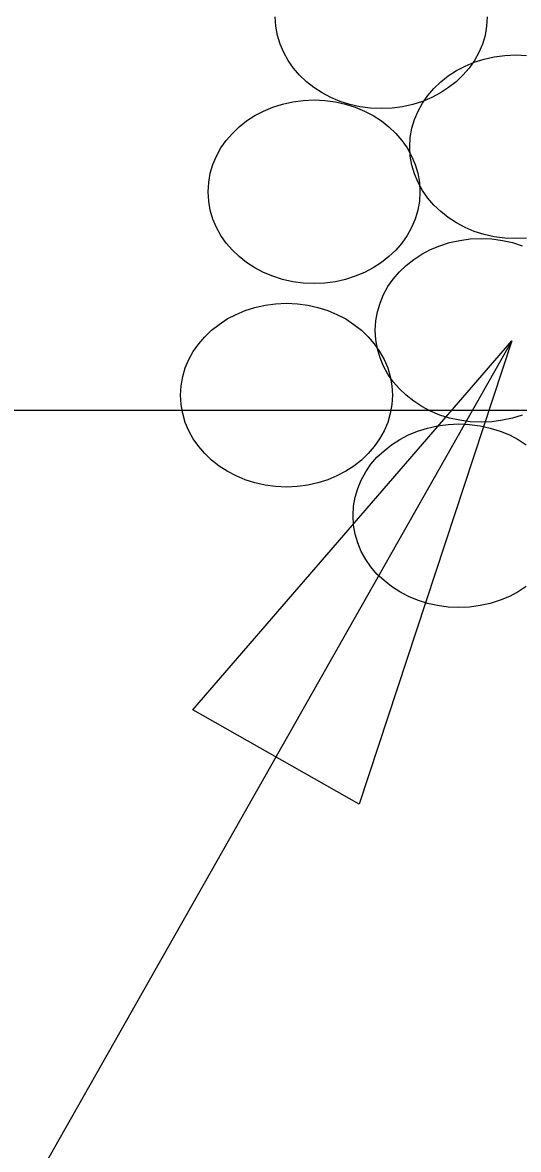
# Model space of a CAD drawing. Extents: x 1578769 to 1579225, y 724002 to 724828.
# Drawn here: x 1578856.303 to 1578856.926, y 724541.048 to 724542.463 of the extents above; entities that cross this region are included whole.
import ezdxf

# ---------------------------------------------------------------- set-up
doc = ezdxf.new("R2010")
doc.units = 0
for name, color, linetype in [('1', 7, 'Continuous'), ('Old_Level_1', 7, 'Continuous'), ('Old_Level_41', 7, 'Continuous')]:
    doc.layers.add(name, color=color, linetype=linetype)

msp = doc.modelspace()

# ---------------------------------------------------------------- linework, layer by layer
at = {"layer": '1'}
msp.add_lwpolyline([(1578856.9173, 724542.063), (1578854.7015, 724538.1544), (1578854.0163, 724538.1544)], dxfattribs=at)
msp.add_lwpolyline([(1578856.517, 724541.6002), (1578856.9173, 724542.063), (1578856.7258, 724541.4818)], close=True, dxfattribs=at)
at = {"layer": 'Old_Level_1'}
for points in [[(1578856.8863, 724542.4698), (1578856.8857, 724542.458), (1578856.8837, 724542.4466), (1578856.8804, 724542.4357), (1578856.8758, 724542.4249), (1578856.8704, 724542.4149), (1578856.8636, 724542.4055), (1578856.8559, 724542.3965), (1578856.8474, 724542.3884), (1578856.838, 724542.381), (1578856.8277, 724542.3744), (1578856.8168, 724542.3685), (1578856.8052, 724542.3637), (1578856.7929, 724542.3598), (1578856.7802, 724542.3569), (1578856.7671, 724542.3551), (1578856.7533, 724542.3547), (1578856.7398, 724542.3551), (1578856.7266, 724542.3569), (1578856.7139, 724542.3598), (1578856.7017, 724542.3637), (1578856.6901, 724542.3685), (1578856.6792, 724542.3744), (1578856.6689, 724542.381), (1578856.6595, 724542.3884), (1578856.651, 724542.3965), (1578856.6433, 724542.4055), (1578856.6365, 724542.4149), (1578856.631, 724542.4249), (1578856.6265, 724542.4357), (1578856.6232, 724542.4466), (1578856.6212, 724542.458), (1578856.6205, 724542.4698)], [(1578856.7891, 724542.3067), (1578856.7897, 724542.3185), (1578856.7917, 724542.3299), (1578856.795, 724542.341), (1578856.7996, 724542.3515), (1578856.805, 724542.3616), (1578856.8118, 724542.3712), (1578856.8195, 724542.38), (1578856.828, 724542.3883), (1578856.8374, 724542.3957), (1578856.8477, 724542.4023), (1578856.8586, 724542.408), (1578856.8702, 724542.413), (1578856.8825, 724542.4167), (1578856.8952, 724542.4196), (1578856.9083, 724542.4213), (1578856.9221, 724542.422), (1578856.9356, 724542.4213)], [(1578856.5362, 724542.2503), (1578856.5369, 724542.2621), (1578856.5388, 724542.2734), (1578856.5421, 724542.2846), (1578856.5467, 724542.2951), (1578856.5522, 724542.3052), (1578856.5589, 724542.3148), (1578856.5666, 724542.3235), (1578856.5751, 724542.3316), (1578856.5845, 724542.3391), (1578856.5948, 724542.3459), (1578856.6058, 724542.3515), (1578856.6173, 724542.3564), (1578856.6296, 724542.3603), (1578856.6423, 724542.3631), (1578856.6556, 724542.3649), (1578856.6692, 724542.3655), (1578856.6828, 724542.3649), (1578856.6959, 724542.3631), (1578856.7086, 724542.3603), (1578856.7208, 724542.3564), (1578856.7324, 724542.3515), (1578856.7433, 724542.3459), (1578856.7536, 724542.3391), (1578856.763, 724542.3316), (1578856.7716, 724542.3235), (1578856.7792, 724542.3148), (1578856.786, 724542.3052), (1578856.7915, 724542.2951), (1578856.7961, 724542.2846), (1578856.7994, 724542.2734), (1578856.8013, 724542.2621), (1578856.802, 724542.2503), (1578856.8013, 724542.2384), (1578856.7994, 724542.2271), (1578856.7961, 724542.2159), (1578856.7915, 724542.2054), (1578856.786, 724542.1954), (1578856.7792, 724542.1859), (1578856.7716, 724542.177), (1578856.763, 724542.1689), (1578856.7536, 724542.1615), (1578856.7433, 724542.1547), (1578856.7324, 724542.149), (1578856.7208, 724542.1442), (1578856.7086, 724542.1402), (1578856.6959, 724542.1374), (1578856.6828, 724542.1356), (1578856.6692, 724542.135), (1578856.6556, 724542.1356), (1578856.6423, 724542.1374), (1578856.6296, 724542.1402), (1578856.6173, 724542.1442), (1578856.6058, 724542.149), (1578856.5948, 724542.1547), (1578856.5845, 724542.1615), (1578856.5751, 724542.1689), (1578856.5666, 724542.177), (1578856.5589, 724542.1859), (1578856.5522, 724542.1954), (1578856.5467, 724542.2054), (1578856.5421, 724542.2159), (1578856.5388, 724542.2271), (1578856.5369, 724542.2384), (1578856.5362, 724542.2503), (1578856.5362, 724542.2503)], [(1578856.9356, 724542.1921), (1578856.9221, 724542.1916), (1578856.9083, 724542.1921), (1578856.8952, 724542.1938), (1578856.8825, 724542.1967), (1578856.8702, 724542.2006), (1578856.8586, 724542.2054), (1578856.8477, 724542.2113), (1578856.8374, 724542.2179), (1578856.828, 724542.2253), (1578856.8195, 724542.2334), (1578856.8118, 724542.2424), (1578856.805, 724542.2518), (1578856.7996, 724542.2619), (1578856.795, 724542.2726), (1578856.7917, 724542.2835), (1578856.7897, 724542.2949), (1578856.7891, 724542.3067), (1578856.7891, 724542.3067)], [(1578856.7457, 724542.0764), (1578856.7466, 724542.0882), (1578856.7486, 724542.0995), (1578856.7519, 724542.1105), (1578856.7562, 724542.1212), (1578856.7619, 724542.1313), (1578856.7685, 724542.1407), (1578856.7762, 724542.1496), (1578856.7847, 724542.1577), (1578856.7943, 724542.1652), (1578856.8044, 724542.172), (1578856.8153, 724542.1776), (1578856.8271, 724542.1825), (1578856.8392, 724542.1864), (1578856.8521, 724542.1892), (1578856.8652, 724542.191), (1578856.8788, 724542.1916), (1578856.8923, 724542.191), (1578856.9054, 724542.1892), (1578856.9183, 724542.1864), (1578856.9304, 724542.1825)], [(1578856.5016, 724541.995), (1578856.5023, 724542.0068), (1578856.5043, 724542.0182), (1578856.5075, 724542.0293), (1578856.5121, 724542.0398), (1578856.5176, 724542.0499), (1578856.5244, 724542.0593), (1578856.532, 724542.0683), (1578856.5406, 724542.0764), (1578856.55, 724542.0838), (1578856.5603, 724542.0906), (1578856.5712, 724542.0963), (1578856.5828, 724542.1011), (1578856.595, 724542.105), (1578856.6077, 724542.1079), (1578856.6209, 724542.1096), (1578856.6346, 724542.1103), (1578856.6482, 724542.1096), (1578856.6613, 724542.1079), (1578856.674, 724542.105), (1578856.6863, 724542.1011), (1578856.6979, 724542.0963), (1578856.7088, 724542.0906), (1578856.7191, 724542.0838), (1578856.7285, 724542.0764), (1578856.737, 724542.0683), (1578856.7447, 724542.0593), (1578856.7514, 724542.0499), (1578856.7569, 724542.0398), (1578856.7615, 724542.0293), (1578856.7648, 724542.0182), (1578856.7667, 724542.0068), (1578856.7674, 724541.995), (1578856.7667, 724541.9832), (1578856.7648, 724541.9718), (1578856.7615, 724541.9606), (1578856.7569, 724541.9501), (1578856.7514, 724541.9401), (1578856.7447, 724541.9305), (1578856.737, 724541.9217), (1578856.7285, 724541.9134), (1578856.7191, 724541.9059), (1578856.7088, 724541.8994), (1578856.6979, 724541.8937), (1578856.6863, 724541.8889), (1578856.674, 724541.8849), (1578856.6613, 724541.8821), (1578856.6482, 724541.8804), (1578856.6346, 724541.8797), (1578856.6209, 724541.8804), (1578856.6077, 724541.8821), (1578856.595, 724541.8849), (1578856.5828, 724541.8889), (1578856.5712, 724541.8937), (1578856.5603, 724541.8994), (1578856.55, 724541.9059), (1578856.5406, 724541.9134), (1578856.532, 724541.9217), (1578856.5244, 724541.9305), (1578856.5176, 724541.9401), (1578856.5121, 724541.9501), (1578856.5075, 724541.9606), (1578856.5043, 724541.9718), (1578856.5023, 724541.9832), (1578856.5016, 724541.995), (1578856.5016, 724541.995)], [(1578856.9304, 724541.97), (1578856.9183, 724541.9663), (1578856.9054, 724541.9635), (1578856.8923, 724541.9617), (1578856.8788, 724541.9611), (1578856.8652, 724541.9617), (1578856.8521, 724541.9635), (1578856.8392, 724541.9663), (1578856.8271, 724541.97), (1578856.8153, 724541.9751), (1578856.8044, 724541.9808), (1578856.7943, 724541.9873), (1578856.7847, 724541.9948), (1578856.7762, 724542.0031), (1578856.7685, 724542.0118), (1578856.7619, 724542.0214), (1578856.7562, 724542.0315), (1578856.7519, 724542.042), (1578856.7486, 724542.0532), (1578856.7466, 724542.0645), (1578856.7457, 724542.0764), (1578856.7457, 724542.0764)], [(1578856.718, 724541.8437), (1578856.7186, 724541.8555), (1578856.7206, 724541.8669), (1578856.7239, 724541.878), (1578856.7282, 724541.8885), (1578856.7339, 724541.8986), (1578856.7405, 724541.9082), (1578856.7481, 724541.917), (1578856.7569, 724541.9253), (1578856.7663, 724541.9327), (1578856.7766, 724541.9393), (1578856.7875, 724541.945), (1578856.7991, 724541.95), (1578856.8114, 724541.9537), (1578856.824, 724541.9566), (1578856.8372, 724541.9583), (1578856.8507, 724541.959), (1578856.8643, 724541.9583), (1578856.8776, 724541.9566), (1578856.8903, 724541.9537), (1578856.9026, 724541.95), (1578856.9142, 724541.945), (1578856.9251, 724541.9393), (1578856.9354, 724541.9327)], [(1578856.9354, 724541.7549), (1578856.9251, 724541.7481), (1578856.9142, 724541.7424), (1578856.9026, 724541.7376), (1578856.8903, 724541.7337), (1578856.8776, 724541.7308), (1578856.8643, 724541.7291), (1578856.8507, 724541.7284), (1578856.8372, 724541.7291), (1578856.824, 724541.7308), (1578856.8114, 724541.7337), (1578856.7991, 724541.7376), (1578856.7875, 724541.7424), (1578856.7766, 724541.7481), (1578856.7663, 724541.7549), (1578856.7569, 724541.7623), (1578856.7481, 724541.7704), (1578856.7405, 724541.7794), (1578856.7339, 724541.7888), (1578856.7282, 724541.7989), (1578856.7239, 724541.8096), (1578856.7206, 724541.8205), (1578856.7186, 724541.8319), (1578856.718, 724541.8437), (1578856.718, 724541.8437)]]:
    msp.add_lwpolyline(points, dxfattribs=at)
at = {"layer": 'Old_Level_41'}
msp.add_lwpolyline([(1578827.7658, 724541.9761), (1578888.4746, 724541.9761)], dxfattribs=at)

doc.saveas('drawing.dxf')
